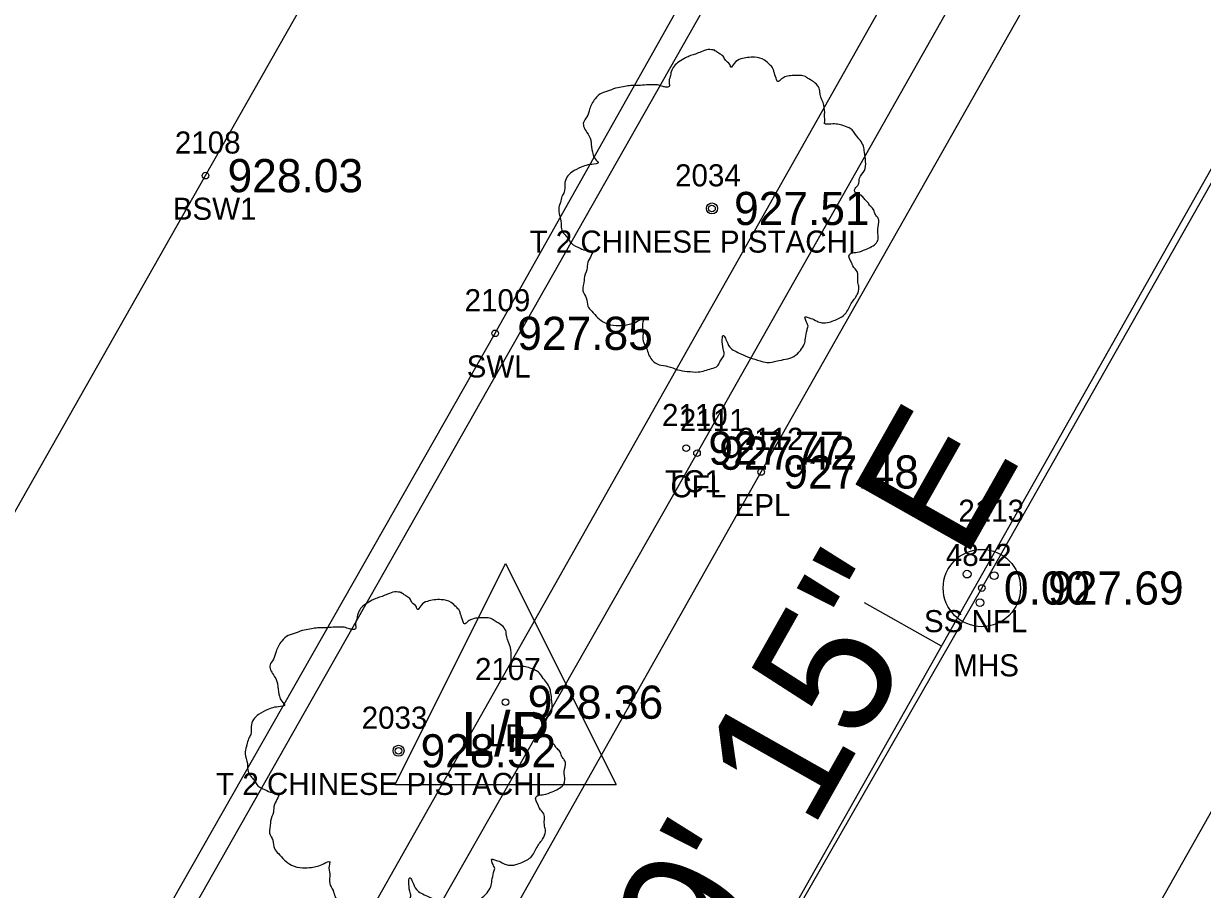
# Model space of a CAD drawing. Extents: x 1575382 to 1578175, y 1099175 to 1101955.
# Drawn here: x 1576730.8 to 1576784.1, y 1100190.2 to 1100229.4 of the extents above; entities that cross this region are included whole.
import ezdxf

# ---------------------------------------------------------------- set-up
doc = ezdxf.new("R2010")
doc.units = 0
for name, color, linetype in [('RD_EX_Conc', 7, 'Continuous'), ('RD_EX_Conc_txCode', 7, 'Continuous'), ('RD_EX_DR_Inlet', 7, 'Continuous'), ('RD_EX_Road', 7, 'Continuous'), ('RD_EX_Road_txCode', 7, 'Continuous'), ('RD_EX_TX_Conc_ELEV', 7, 'Continuous'), ('RD_EX_TX_Road_ELEV', 7, 'Continuous'), ('RD_EX_TX_UT_ELEV', 7, 'Continuous'), ('RD_EX_TX_VEG_ELEV', 7, 'Continuous'), ('RD_EX_UT', 7, 'Continuous'), ('RD_EX_UT_txCode', 7, 'Continuous'), ('RD_EX_VEG', 7, 'Continuous'), ('RD_EX_VEG_txCode', 7, 'Continuous'), ('RD_HC_Cl', 7, 'Continuous'), ('RD_HC_Data', 7, 'Continuous'), ('RD_HC_Data_Tic', 7, 'Continuous'), ('RD_SMD_Locator', 7, 'Continuous')]:
    doc.layers.add(name, color=color, linetype=linetype)

msp = doc.modelspace()

# ---------------------------------------------------------------- linework, layer by layer
at = {"layer": 'RD_EX_Conc'}
for points in [[(1576537.526, 1099904.469), (1576543.864, 1099909.524), (1576562.156, 1099910.987), (1576591.509, 1099962.437), (1576615.66, 1100005.023), (1576615.66, 1100005.023), (1576639.955, 1100047.654), (1576665.605, 1100092.866), (1576689.568, 1100135.166), (1576714.68, 1100179.661), (1576738.987, 1100222.526), (1576763.599, 1100265.874), (1576774.843, 1100284.485), (1576788.688, 1100308.171), (1576806.144, 1100353.343), (1576815.02, 1100384.279), (1576820.349, 1100399.915), (1576825.225, 1100406.934), (1576832.152, 1100418.175), (1576835.036, 1100423.107), (1576847.134, 1100416.346), (1576868.436, 1100408.229), (1576872.091, 1100412.695)], [(1576592.247, 1099913.589), (1576580.198, 1099912.487), (1576604.174, 1099954.859), (1576628.847, 1099997.887), (1576628.847, 1099997.887), (1576652.81, 1100040.468), (1576678.277, 1100085.173), (1576702.194, 1100127.32), (1576727.433, 1100172.039), (1576752.103, 1100215.386), (1576776.492, 1100258.763), (1576787.999, 1100277.344), (1576801.961, 1100301.42), (1576820.181, 1100348.297), (1576829.188, 1100379.588), (1576833.875, 1100393.406), (1576838.317, 1100402.428), (1576861.822, 1100391.113)], [(1576569.868, 1099888.686), (1576574.844, 1099890.862), (1576574.844, 1099890.862), (1576579.65, 1099894.152), (1576584.72, 1099899.292), (1576592.679, 1099913.301), (1576613.452, 1099949.723), (1576638.024, 1099992.781), (1576638.024, 1099992.781), (1576662.599, 1100036.053), (1576687.141, 1100079.444), (1576711.907, 1100122.93), (1576736.416, 1100166.347), (1576761.24, 1100209.96), (1576785.667, 1100253.173), (1576809.571, 1100296.248), (1576834.314, 1100340.558), (1576852.459, 1100373.219), (1576852.459, 1100373.219), (1576859.244, 1100385.101)]]:
    msp.add_lwpolyline(points, dxfattribs=at)
at = {"layer": 'RD_EX_DR_Inlet'}
for centre, radius in [((1576774.135, 1100203.854), 1.75), ((1576773.47, 1100204.484), 0.175), ((1576774.694, 1100204.414), 0.175), ((1576774.047, 1100203.19), 0.175)]:
    msp.add_circle(centre, radius, dxfattribs=at)
at = {"layer": 'RD_EX_Road'}
for points in [[(1576574.844, 1099890.862), (1576581.171, 1099887.16), (1576595.394, 1099911.974), (1576615.874, 1099948.174), (1576640.557, 1099991.404), (1576640.557, 1099991.404), (1576664.878, 1100034.189), (1576689.843, 1100078.058), (1576714.218, 1100121.186), (1576739.079, 1100164.658), (1576764.147, 1100209.109), (1576788.309, 1100251.8), (1576812.145, 1100294.456), (1576837.057, 1100339.374), (1576855.378, 1100371.527), (1576853.98, 1100372.475), (1576862.984, 1100388.862), (1576865.16, 1100391.948), (1576873.145, 1100402.798), (1576877.449, 1100410.316)], [(1576663.307, 1099979.534), (1576687.432, 1100021.526), (1576712.032, 1100065.104), (1576738.416, 1100112.144), (1576760.611, 1100151.412), (1576785.777, 1100195.961), (1576800.589, 1100221.872), (1576817.543, 1100252.084), (1576858.248, 1100324.631), (1576880.454, 1100364.005), (1576883.5, 1100369.448), (1576896.98, 1100397.709)]]:
    msp.add_lwpolyline(points, dxfattribs=at)
at = {"layer": 'RD_EX_UT'}
for p, q in [((1576747.574, 1100194.961), (1576752.574, 1100204.961)), ((1576752.574, 1100204.961), (1576757.574, 1100194.961)), ((1576747.574, 1100194.961), (1576757.574, 1100194.961))]:
    msp.add_line(p, q, dxfattribs=at)
msp.add_lwpolyline([(1576723.525, 1100115.704), (1576774.135, 1100203.854), (1576809.307, 1100265.953), (1576936.551, 1100489.795)], dxfattribs=at)
at = {"layer": 'RD_EX_VEG'}
msp.add_lwpolyline([(1576857.287, 1100385.555), (1576853.725, 1100387.584), (1576857.137, 1100393.159), (1576838.521, 1100401.595), (1576823.142, 1100348.953), (1576803.691, 1100301.627), (1576767.36, 1100240.355), (1576582.077, 1099913.71), (1576591.587, 1099914.9), (1576857.287, 1100385.555)], dxfattribs=at)
for centre, radius in [((1576761.917, 1100221.04), 0.25), ((1576761.904, 1100221.021), 0.0001), ((1576747.727, 1100196.484), 0.25), ((1576747.714, 1100196.465), 0.0001)]:
    msp.add_circle(centre, radius, dxfattribs=at)
for points in [[(1576762.049, 1100228.207), (1576761.749, 1100228.232), (1576761.424, 1100228.132), (1576761.174, 1100228.033), (1576760.949, 1100227.958), (1576760.724, 1100227.858), (1576760.424, 1100227.683), (1576760.199, 1100227.483), (1576760.074, 1100227.233), (1576760.024, 1100227.008), (1576759.974, 1100226.733), (1576759.974, 1100226.558), (1576759.85, 1100226.533), (1576759.7, 1100226.558), (1576759.45, 1100226.633), (1576759.2, 1100226.633), (1576758.95, 1100226.633), (1576758.6, 1100226.608), (1576758.25, 1100226.608), (1576757.975, 1100226.558), (1576757.65, 1100226.508), (1576757.276, 1100226.383), (1576756.926, 1100226.258), (1576756.626, 1100226.008), (1576756.376, 1100225.534), (1576756.251, 1100225.184), (1576756.101, 1100224.934), (1576756.251, 1100224.484), (1576756.426, 1100224.134), (1576756.451, 1100223.934), (1576756.526, 1100223.51), (1576756.626, 1100223.285), (1576756.751, 1100223.085), (1576756.676, 1100223.06), (1576756.301, 1100223.01), (1576756.001, 1100222.91), (1576755.576, 1100222.685), (1576755.351, 1100222.46), (1576755.251, 1100222.135), (1576755.227, 1100221.785), (1576755.127, 1100221.585), (1576755.052, 1100221.31), (1576755.027, 1100221.235), (1576754.977, 1100220.911), (1576755.077, 1100220.461), (1576755.102, 1100220.111), (1576755.227, 1100219.886), (1576755.376, 1100219.711), (1576755.551, 1100219.461), (1576755.951, 1100219.236), (1576756.276, 1100219.136), (1576756.476, 1100219.111), (1576756.301, 1100218.612), (1576756.251, 1100218.262), (1576756.126, 1100217.862), (1576756.126, 1100217.787), (1576756.076, 1100217.312), (1576756.226, 1100216.987), (1576756.301, 1100216.613), (1576756.476, 1100216.388), (1576756.751, 1100216.088), (1576757.076, 1100215.863), (1576757.576, 1100215.738), (1576757.975, 1100215.763), (1576758.55, 1100215.938), (1576758.8, 1100216.013), (1576758.775, 1100215.838), (1576758.8, 1100215.463), (1576758.8, 1100215.038), (1576758.95, 1100214.713), (1576759.05, 1100214.438), (1576759.2, 1100214.189), (1576759.525, 1100213.964), (1576759.924, 1100213.889), (1576760.349, 1100213.739), (1576760.799, 1100213.664), (1576761.299, 1100213.639), (1576761.899, 1100213.789), (1576762.173, 1100213.914), (1576762.273, 1100214.089), (1576762.473, 1100214.463), (1576762.423, 1100214.688), (1576762.448, 1100215.288), (1576762.548, 1100215.113), (1576762.723, 1100214.763), (1576763.223, 1100214.463), (1576763.623, 1100214.289), (1576764.098, 1100214.139), (1576764.398, 1100214.064), (1576764.872, 1100214.139), (1576765.247, 1100214.214), (1576765.622, 1100214.339), (1576765.922, 1100214.613), (1576766.097, 1100214.888), (1576766.147, 1100215.163), (1576766.222, 1100215.538), (1576766.272, 1100215.713)], [(1576766.272, 1100215.713), (1576766.197, 1100215.888), (1576766.147, 1100216.138), (1576766.222, 1100216.113), (1576766.397, 1100216.063), (1576766.672, 1100215.938), (1576766.896, 1100215.863), (1576767.221, 1100215.888), (1576767.496, 1100215.988), (1576767.946, 1100216.263), (1576768.221, 1100216.737), (1576768.496, 1100217.137), (1576768.571, 1100217.462), (1576768.521, 1100217.687), (1576768.496, 1100218.187), (1576768.296, 1100218.437), (1576768.246, 1100218.562), (1576768.146, 1100218.961), (1576768.221, 1100219.011), (1576768.496, 1100219.061), (1576768.871, 1100219.186), (1576769.145, 1100219.311), (1576769.37, 1100219.486), (1576769.445, 1100219.711), (1576769.42, 1100220.111), (1576769.47, 1100220.511), (1576769.395, 1100220.661), (1576769.295, 1100220.811), (1576769.22, 1100221.011), (1576769.07, 1100221.16), (1576768.971, 1100221.31), (1576768.871, 1100221.41), (1576768.746, 1100221.56), (1576768.571, 1100221.685), (1576768.421, 1100221.735), (1576768.371, 1100221.885), (1576768.521, 1100222.085), (1576768.571, 1100222.185), (1576768.596, 1100222.41), (1576768.821, 1100222.76), (1576768.871, 1100223.16), (1576768.821, 1100223.584), (1576768.771, 1100223.859), (1576768.621, 1100224.134), (1576768.421, 1100224.384), (1576768.296, 1100224.559), (1576768.121, 1100224.684), (1576767.796, 1100224.809), (1576767.546, 1100224.859), (1576767.196, 1100224.859), (1576766.996, 1100224.909), (1576767.021, 1100224.959), (1576767.021, 1100225.109), (1576767.021, 1100225.384), (1576766.946, 1100225.833), (1576766.796, 1100226.333), (1576766.796, 1100226.358), (1576766.696, 1100226.608), (1576766.472, 1100226.808), (1576766.297, 1100226.908), (1576766.097, 1100227.033), (1576765.847, 1100227.058), (1576765.547, 1100227.058), (1576765.272, 1100227.008), (1576765.072, 1100226.908), (1576764.897, 1100226.783), (1576764.822, 1100226.933), (1576764.722, 1100227.233), (1576764.672, 1100227.383), (1576764.522, 1100227.558), (1576764.298, 1100227.758), (1576763.848, 1100227.883), (1576763.223, 1100227.808), (1576762.923, 1100227.608), (1576762.773, 1100227.433), (1576762.723, 1100227.558), (1576762.523, 1100227.758), (1576762.423, 1100227.933), (1576762.248, 1100228.058), (1576762.099, 1100228.157), (1576761.999, 1100228.207)], [(1576747.859, 1100203.651), (1576747.559, 1100203.676), (1576747.234, 1100203.576), (1576746.984, 1100203.476), (1576746.759, 1100203.401), (1576746.534, 1100203.301), (1576746.234, 1100203.126), (1576746.01, 1100202.926), (1576745.885, 1100202.676), (1576745.835, 1100202.451), (1576745.785, 1100202.177), (1576745.785, 1100202.002), (1576745.66, 1100201.977), (1576745.51, 1100202.002), (1576745.26, 1100202.077), (1576745.01, 1100202.077), (1576744.76, 1100202.077), (1576744.41, 1100202.052), (1576744.06, 1100202.052), (1576743.786, 1100202.002), (1576743.461, 1100201.952), (1576743.086, 1100201.827), (1576742.736, 1100201.702), (1576742.436, 1100201.452), (1576742.186, 1100200.977), (1576742.061, 1100200.627), (1576741.911, 1100200.377), (1576742.061, 1100199.928), (1576742.236, 1100199.578), (1576742.261, 1100199.378), (1576742.336, 1100198.953), (1576742.436, 1100198.728), (1576742.561, 1100198.528), (1576742.486, 1100198.503), (1576742.111, 1100198.453), (1576741.811, 1100198.353), (1576741.387, 1100198.128), (1576741.162, 1100197.903), (1576741.062, 1100197.578), (1576741.037, 1100197.229), (1576740.937, 1100197.029), (1576740.862, 1100196.754), (1576740.837, 1100196.679), (1576740.787, 1100196.354), (1576740.887, 1100195.904), (1576740.912, 1100195.554), (1576741.037, 1100195.329), (1576741.187, 1100195.155), (1576741.362, 1100194.905), (1576741.761, 1100194.68), (1576742.086, 1100194.58), (1576742.286, 1100194.555), (1576742.111, 1100194.055), (1576742.061, 1100193.705), (1576741.936, 1100193.305), (1576741.936, 1100193.23), (1576741.886, 1100192.756), (1576742.036, 1100192.431), (1576742.111, 1100192.056), (1576742.286, 1100191.831), (1576742.561, 1100191.531), (1576742.886, 1100191.306), (1576743.386, 1100191.181), (1576743.786, 1100191.206), (1576744.36, 1100191.381), (1576744.61, 1100191.456), (1576744.585, 1100191.281), (1576744.61, 1100190.906), (1576744.61, 1100190.482), (1576744.76, 1100190.157), (1576744.86, 1100189.882), (1576745.01, 1100189.632), (1576745.335, 1100189.407), (1576745.735, 1100189.332), (1576746.159, 1100189.182), (1576746.609, 1100189.107), (1576747.109, 1100189.082), (1576747.709, 1100189.232), (1576747.984, 1100189.357), (1576748.084, 1100189.532), (1576748.284, 1100189.907), (1576748.234, 1100190.132), (1576748.259, 1100190.732), (1576748.358, 1100190.557), (1576748.533, 1100190.207), (1576749.033, 1100189.907), (1576749.433, 1100189.732), (1576749.908, 1100189.582), (1576750.208, 1100189.507), (1576750.682, 1100189.582), (1576751.057, 1100189.657), (1576751.432, 1100189.782), (1576751.732, 1100190.057), (1576751.907, 1100190.332), (1576751.957, 1100190.607), (1576752.032, 1100190.981), (1576752.082, 1100191.156)], [(1576752.082, 1100191.156), (1576752.007, 1100191.331), (1576751.957, 1100191.581), (1576752.032, 1100191.556), (1576752.207, 1100191.506), (1576752.482, 1100191.381), (1576752.707, 1100191.306), (1576753.031, 1100191.331), (1576753.306, 1100191.431), (1576753.756, 1100191.706), (1576754.031, 1100192.181), (1576754.306, 1100192.581), (1576754.381, 1100192.906), (1576754.331, 1100193.13), (1576754.306, 1100193.63), (1576754.106, 1100193.88), (1576754.056, 1100194.005), (1576753.956, 1100194.405), (1576754.031, 1100194.455), (1576754.306, 1100194.505), (1576754.681, 1100194.63), (1576754.956, 1100194.755), (1576755.181, 1100194.93), (1576755.255, 1100195.155), (1576755.231, 1100195.554), (1576755.28, 1100195.954), (1576755.206, 1100196.104), (1576755.106, 1100196.254), (1576755.031, 1100196.454), (1576754.881, 1100196.604), (1576754.781, 1100196.754), (1576754.681, 1100196.854), (1576754.556, 1100197.004), (1576754.381, 1100197.129), (1576754.231, 1100197.179), (1576754.181, 1100197.329), (1576754.331, 1100197.529), (1576754.381, 1100197.628), (1576754.406, 1100197.853), (1576754.631, 1100198.203), (1576754.681, 1100198.603), (1576754.631, 1100199.028), (1576754.581, 1100199.303), (1576754.431, 1100199.578), (1576754.231, 1100199.828), (1576754.106, 1100200.002), (1576753.931, 1100200.127), (1576753.606, 1100200.252), (1576753.356, 1100200.302), (1576753.006, 1100200.302), (1576752.807, 1100200.352), (1576752.832, 1100200.402), (1576752.832, 1100200.552), (1576752.832, 1100200.827), (1576752.757, 1100201.277), (1576752.607, 1100201.777), (1576752.607, 1100201.802), (1576752.507, 1100202.052), (1576752.282, 1100202.251), (1576752.107, 1100202.351), (1576751.907, 1100202.476), (1576751.657, 1100202.501), (1576751.357, 1100202.501), (1576751.082, 1100202.451), (1576750.882, 1100202.351), (1576750.707, 1100202.226), (1576750.632, 1100202.376), (1576750.533, 1100202.676), (1576750.483, 1100202.826), (1576750.333, 1100203.001), (1576750.108, 1100203.201), (1576749.658, 1100203.326), (1576749.033, 1100203.251), (1576748.733, 1100203.051), (1576748.583, 1100202.876), (1576748.533, 1100203.001), (1576748.333, 1100203.201), (1576748.234, 1100203.376), (1576748.059, 1100203.501), (1576747.909, 1100203.601), (1576747.809, 1100203.651)]]:
    msp.add_spline(points, degree=3, dxfattribs=at)
at = {"layer": 'RD_HC_Cl'}
msp.add_line((1576639.689, 1099966.694), (1576888.29, 1100406.318), dxfattribs=at)
at = {"layer": 'RD_HC_Data_Tic'}
msp.add_line((1576772.311, 1100201.222), (1576768.829, 1100203.191), dxfattribs=at)
at = {"layer": 'RD_SMD_Locator'}
for centre, radius in [((1576738.987, 1100222.526), 0.15), ((1576761.917, 1100221.04), 0.15), ((1576752.103, 1100215.386), 0.15), ((1576760.755, 1100210.189), 0.15), ((1576761.24, 1100209.96), 0.15), ((1576764.147, 1100209.109), 0.15), ((1576774.135, 1100203.854), 0.15), ((1576774.135, 1100203.854), 0.001), ((1576752.574, 1100198.685), 0.15), ((1576747.727, 1100196.484), 0.15)]:
    msp.add_circle(centre, radius, dxfattribs=at)

# ---------------------------------------------------------------- texts
at = {"layer": 'RD_EX_Conc_txCode'}
for s, p in [('2108', (1576737.601, 1100223.526)), ('BSW1', (1576737.506, 1100220.526)), ('2109', (1576750.717, 1100216.386)), ('SWL', (1576750.811, 1100213.386)), ('2110', (1576759.653, 1100211.189)), ('2111', (1576760.461, 1100210.96)), ('TC1', (1576759.795, 1100208.189)), ('CFL', (1576760.035, 1100207.96))]:
    msp.add_text(s, height=1, dxfattribs=at).set_placement(p)
at = {"layer": 'RD_EX_Road_txCode'}
for s, p in [('2112', (1576763.084, 1100210.109)), ('EPL', (1576762.943, 1100207.109))]:
    msp.add_text(s, height=1, dxfattribs=at).set_placement(p)
at = {"layer": 'RD_EX_TX_Conc_ELEV'}
for s, p in [('928.03', (1576739.987, 1100221.776)), ('927.85', (1576753.103, 1100214.636)), ('927.77', (1576761.755, 1100209.439)), ('927.42', (1576762.24, 1100209.21))]:
    msp.add_text(s, height=1.5, dxfattribs=at).set_placement(p)
at = {"layer": 'RD_EX_TX_Road_ELEV'}
msp.add_text('927.48', height=1.5, dxfattribs=at).set_placement((1576765.147, 1100208.359))
at = {"layer": 'RD_EX_TX_UT_ELEV'}
for s, p in [('0.00', (1576775.135, 1100203.104)), ('927.69', (1576777.135, 1100203.104)), ('928.36', (1576753.574, 1100197.935))]:
    msp.add_text(s, height=1.5, dxfattribs=at).set_placement(p)
at = {"layer": 'RD_EX_TX_VEG_ELEV'}
for s, p in [('927.51', (1576762.917, 1100220.29)), ('928.52', (1576748.727, 1100195.734))]:
    msp.add_text(s, height=1.5, dxfattribs=at).set_placement(p)
at = {"layer": 'RD_EX_UT'}
msp.add_text('L/P', height=2, dxfattribs=at).set_placement((1576750.565, 1100196.242))
at = {"layer": 'RD_EX_UT_txCode'}
for s, p in [('2113', (1576773.072, 1100206.854)), ('4842', (1576772.505, 1100204.854)), ('SS NFL', (1576771.512, 1100201.854)), ('MHS', (1576772.843, 1100199.854)), ('2107', (1576751.188, 1100199.685)), ('LP', (1576751.818, 1100196.685))]:
    msp.add_text(s, height=1, dxfattribs=at).set_placement(p)
at = {"layer": 'RD_EX_VEG_txCode'}
for s, p in [('2034', (1576760.247, 1100222.04)), ('T 2 CHINESE PISTACHI', (1576753.657, 1100219.04)), ('2033', (1576746.058, 1100197.484)), ('T 2 CHINESE PISTACHI', (1576739.467, 1100194.484))]:
    msp.add_text(s, height=1, dxfattribs=at).set_placement(p)
at = {"layer": 'RD_HC_Data'}
msp.add_text('N 29%%d 29\' 15" E', height=6, rotation=60.5125, dxfattribs=at).set_placement((1576749.154, 1100162.303))

doc.saveas('drawing.dxf')
